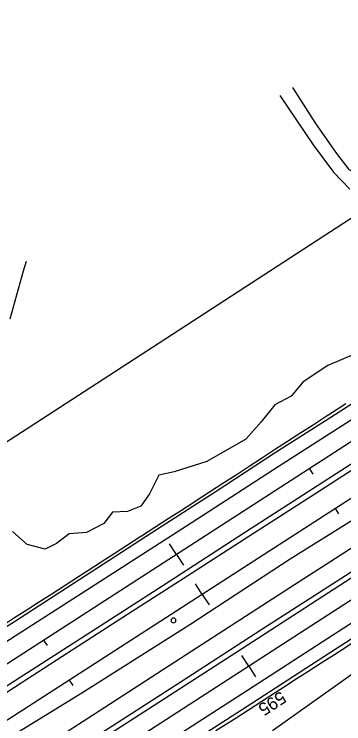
# Model space of a CAD drawing. Extents: x 1901471 to 1963503, y 756461 to 799997.
# Drawn here: x 1922044.8 to 1922253.2, y 768430.7 to 768879.3 of the extents above; entities that cross this region are included whole.
import ezdxf

# ---------------------------------------------------------------- set-up
doc = ezdxf.new("R2010")
doc.units = 0
for name, color, linetype in [('Default', 7, 'Continuous'), ('RD_DTM_BkLn1', 7, 'Continuous'), ('RD_EX_Fence_Other', 7, 'Continuous'), ('RD_EX_H2O', 7, 'Continuous'), ('RD_EX_Misc', 7, 'Continuous'), ('RD_EX_Road', 7, 'Continuous'), ('RD_EX_VEG', 7, 'Continuous'), ('RD_HC_Cl', 7, 'Continuous'), ('RD_HC_Data_Tic', 7, 'Continuous'), ('RD_HC_TX_Sta50', 7, 'Continuous')]:
    doc.layers.add(name, color=color, linetype=linetype)

# ---------------------------------------------------------------- blocks, each defined once
blk = doc.blocks.new('POST')
at = {"layer": 'Default'}
for centre, start, end in [((7.776250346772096e-18, 0), 90.00000000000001, 270), ((-7.776250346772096e-18, 0), 270, 90)]:
    blk.add_arc(centre, 0.12700000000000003, start, end, dxfattribs=at)

msp = doc.modelspace()

# ---------------------------------------------------------------- linework, layer by layer
at = {"layer": 'RD_DTM_BkLn1'}
for points in [[(1922216.959184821, 768608.9552467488), (1922225.3484335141, 768614.3977164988), (1922233.7376822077, 768619.8401862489), (1922242.1269309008, 768625.2826559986), (1922246.073440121, 768627.8429278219), (1922254.498593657, 768633.2289668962)], [(1922036.728811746, 768492.4695263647), (1922045.130956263, 768497.8919832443), (1922053.5331007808, 768503.3144401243), (1922060.176149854, 768507.6016369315), (1922068.597432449, 768512.9943998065), (1922077.0187150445, 768518.3871626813), (1922085.43999764, 768523.7799255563), (1922091.3787770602, 768527.5829601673), (1922099.761584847, 768533.035302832), (1922108.1443926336, 768538.4876454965), (1922116.5272004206, 768543.9399881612), (1922124.9100082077, 768549.3923308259), (1922125.3009088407, 768549.6465802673), (1922133.7133162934, 768555.0531144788), (1922142.125723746, 768560.45964869), (1922150.538131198, 768565.8661829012), (1922158.9505386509, 768571.2727171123), (1922159.9081001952, 768571.8881282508), (1922168.299164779, 768577.327758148), (1922176.6902293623, 768582.7673880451), (1922185.0812939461, 768588.2070179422), (1922193.326221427, 768593.5519123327), (1922201.703667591, 768599.0121080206), (1922210.0811137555, 768604.4723037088), (1922216.959184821, 768608.9552467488)], [(1922172.3477776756, 768426.4497117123), (1922180.7776001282, 768431.8290910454), (1922184.4910455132, 768434.1987769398), (1922192.8954795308, 768439.6176839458), (1922201.2999135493, 768445.036590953), (1922209.7043475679, 768450.4554979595), (1922218.108781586, 768455.8744049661), (1922222.1115381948, 768458.4552528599), (1922230.5259063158, 768463.8586997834), (1922238.9402744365, 768469.2621467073), (1922247.3546425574, 768474.6655936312), (1922255.7690106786, 768480.0690405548), (1922257.8925180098, 768481.432691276), (1922266.2870485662, 768486.8669162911), (1922274.6815791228, 768492.3011413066), (1922283.0761096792, 768497.7353663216), (1922286.6419952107, 768500.0437532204)]]:
    msp.add_lwpolyline(points, dxfattribs=at)
at = {"layer": 'RD_EX_Fence_Other'}
for points in [[(1922967.6000000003, 769209.1900000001), (1922887.0100000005, 769156.7400000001), (1922785.0100000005, 769089.9200000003), (1922675.9200000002, 769019.4500000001), (1922577.7100000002, 768957.3), (1922554.8100000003, 768942.1100000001), (1922398.1200000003, 768841.3500000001), (1922136.4000000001, 768671.4500000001), (1922022.2600000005, 768597.4900000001), (1921921.3400000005, 768533.3400000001), (1921849.4700000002, 768487.5100000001), (1921731.8100000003, 768415.2100000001), (1921706.2500000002, 768398.8400000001)], [(1921441.0100000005, 768019.0000000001), (1921406.2000000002, 767992.3600000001), (1921455.0200000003, 768023.57), (1921514.8000000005, 768062.0400000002), (1921573.7600000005, 768099.9100000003), (1921620.8000000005, 768130.2600000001), (1921669.8400000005, 768161.9400000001), (1921723.8000000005, 768196.81), (1921777.7800000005, 768232.06), (1921835.6800000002, 768269.6900000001), (1921889.3200000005, 768304.1000000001), (1921946.3300000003, 768340.83), (1921999.3200000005, 768374.9100000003), (1922029.4000000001, 768394.4000000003), (1922095.0300000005, 768436.7300000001), (1922149.9700000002, 768472.3), (1922221.9600000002, 768518.7200000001), (1922293.8700000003, 768565.05), (1922344.4800000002, 768598.05), (1922306.2700000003, 768578.0200000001)]]:
    msp.add_lwpolyline(points, dxfattribs=at)
at = {"layer": 'RD_EX_H2O'}
for points in [[(1922021.3300000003, 768409.6100000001), (1922087.6300000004, 768450.3900000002), (1922155.8700000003, 768493.57), (1922219.2200000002, 768534.9400000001), (1922287.1300000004, 768577.31), (1922369.5700000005, 768631.8500000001), (1922439.0400000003, 768676.82), (1922516.7300000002, 768726.6400000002), (1922594.0800000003, 768777.1300000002), (1922666.1800000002, 768824.2100000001), (1922717.4500000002, 768857.3600000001), (1922775.3500000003, 768895.2100000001), (1922834.4300000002, 768933.5000000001), (1922896.2900000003, 768972.6500000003), (1922956.6600000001, 769012.9800000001), (1923019.6700000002, 769053.1500000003), (1923081.8400000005, 769090.5300000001), (1923108.4200000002, 769107.8700000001), (1923124.9500000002, 769118.6000000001)], [(1922208.2200000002, 768426.4800000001), (1922254.7300000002, 768459.6500000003), (1922293.5300000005, 768487.31), (1922356.1200000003, 768529.05), (1922430.6900000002, 768574.6300000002), (1922494.7400000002, 768615.6800000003), (1922562.6900000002, 768659.6100000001), (1922639.4900000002, 768709.4600000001), (1922712.2800000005, 768755.6400000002), (1922799.3100000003, 768813.1900000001), (1922913.4600000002, 768887.33), (1923004.6800000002, 768945.4300000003), (1923062.3400000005, 768981.0000000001), (1923132.1700000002, 769026.6500000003), (1923198.4500000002, 769070.1100000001)]]:
    msp.add_lwpolyline(points, dxfattribs=at)
at = {"layer": 'RD_EX_Road'}
for points in [[(1923170.1100000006, 769212.2000000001), (1923096.7300000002, 769164.9800000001), (1923032.2100000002, 769123.3500000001), (1922973.3400000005, 769085.2100000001), (1922919.7000000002, 769050.6300000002), (1922869.6100000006, 769018.2400000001), (1922799.3600000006, 768972.7900000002), (1922737.1000000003, 768932.4800000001), (1922678.3800000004, 768894.5000000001), (1922633.6500000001, 768865.4400000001), (1922589.14, 768836.82), (1922506.0900000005, 768783.1900000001), (1922448.0900000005, 768745.8700000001), (1922385.0000000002, 768705.0200000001), (1922327.6700000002, 768667.8900000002), (1922268.5900000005, 768629.7100000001), (1922211.8000000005, 768593.1100000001), (1922156.7400000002, 768557.6500000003), (1922090.0800000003, 768514.7400000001), (1922045.5200000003, 768486.05), (1921991.7500000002, 768451.55)], [(1922030.7400000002, 768448.7900000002), (1922090.39, 768487.0400000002), (1922138.8400000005, 768518.2200000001), (1922194.6100000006, 768554.3800000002), (1922257.2900000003, 768594.6500000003), (1922317.6000000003, 768633.6600000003), (1922381.7900000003, 768675.1900000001), (1922446.5300000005, 768716.8800000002), (1922515.2300000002, 768761.1100000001), (1922595.7800000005, 768813.2500000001), (1922647.4200000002, 768846.3700000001), (1922696.5600000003, 768878.3400000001), (1922749.8800000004, 768912.7400000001), (1922817.7900000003, 768956.7300000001), (1922888.8400000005, 769002.3500000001), (1922957.3800000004, 769046.8), (1923036.9100000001, 769098.0900000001), (1923113.5800000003, 769147.8700000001), (1923186.3400000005, 769194.6800000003)], [(1922083.2000000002, 768410.2600000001), (1922126.8000000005, 768438.4100000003), (1922184.9300000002, 768475.83), (1922279.9200000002, 768537.3), (1922343.6800000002, 768578.4900000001), (1922418.8500000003, 768626.9900000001), (1922478.4300000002, 768665.4800000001), (1922546.4600000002, 768709.4200000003), (1922620.6200000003, 768757.2500000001), (1922679.3000000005, 768795.1500000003), (1922758.89, 768846.5000000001), (1922809.9300000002, 768879.4800000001), (1922865.3100000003, 768915.1400000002), (1922929.0300000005, 768956.2300000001), (1922996.8800000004, 769000.0400000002), (1923059.1600000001, 769040.33), (1923126.3300000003, 769083.6400000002), (1923199.5100000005, 769130.9400000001)], [(1922066.7900000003, 768403.6700000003), (1922110.0500000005, 768431.5900000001), (1922149.6800000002, 768457.1500000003), (1922201.39, 768490.56), (1922251.4100000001, 768522.58), (1922304.0500000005, 768556.4800000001), (1922356.3000000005, 768590.2200000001), (1922404.3300000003, 768621.31), (1922459.89, 768657.08), (1922510.8800000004, 768690.0200000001), (1922569.4200000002, 768728.1500000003), (1922632.2900000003, 768768.7000000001), (1922677.8300000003, 768797.8800000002), (1922708.8300000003, 768817.8700000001), (1922761.8500000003, 768852.1000000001), (1922811.3300000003, 768883.81), (1922862.2900000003, 768916.9500000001), (1922912.1100000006, 768949.5100000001), (1922960.0500000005, 768980.2900000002), (1923013.2500000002, 769014.2800000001), (1923065.9200000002, 769048.3), (1923118.1500000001, 769082.1000000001), (1923173.5900000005, 769118.07)], [(1923178.2800000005, 769088.3900000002), (1923122.1700000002, 769052.3400000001), (1923066.6600000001, 769016.2700000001), (1923009.8800000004, 768979.6900000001), (1922957.3000000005, 768945.8700000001), (1922902.14, 768910.33), (1922846.4900000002, 768874.1500000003), (1922788.2300000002, 768836.3600000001), (1922733.9600000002, 768801.5000000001), (1922697.4700000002, 768778.0000000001), (1922648.2700000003, 768746.33), (1922589.7000000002, 768708.5100000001), (1922536.8000000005, 768674.2000000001), (1922485.7700000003, 768641.2400000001), (1922443.3500000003, 768613.8700000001), (1922398.8500000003, 768585.1700000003), (1922350.9200000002, 768554.2600000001), (1922300.6800000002, 768521.81), (1922246.7300000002, 768486.9500000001), (1922192.2700000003, 768451.8700000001), (1922144.9900000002, 768421.33)], [(1923192.3600000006, 769087.7400000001), (1923146.7800000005, 769058.2100000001), (1923104.4900000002, 769030.7800000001), (1923066.4200000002, 769006.0400000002), (1923018.7300000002, 768975.3500000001), (1922979.4800000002, 768950.07), (1922943.9800000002, 768927.2300000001), (1922904.4300000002, 768901.6000000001), (1922855.4800000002, 768869.8600000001), (1922815.0100000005, 768843.4800000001), (1922778.64, 768820.06), (1922736.7000000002, 768793.1100000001), (1922701.8500000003, 768770.5100000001), (1922616.2200000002, 768715.6600000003), (1922544.64, 768669.33), (1922488.4100000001, 768633.0900000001), (1922434.5900000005, 768598.3), (1922375.4600000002, 768560.2700000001), (1922317.1500000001, 768522.3500000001), (1922282.2200000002, 768500.08), (1922244.0500000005, 768475.3700000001), (1922195.0800000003, 768443.57), (1922157.0900000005, 768419.2200000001)], [(1922628.8100000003, 768872.0900000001), (1922577.2500000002, 768839.08), (1922512.3700000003, 768797.1000000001), (1922469.2000000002, 768769.3), (1922420.2900000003, 768737.55), (1922373.3400000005, 768707.1500000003), (1922330.7700000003, 768679.5900000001), (1922293.7500000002, 768655.8900000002), (1922250.2600000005, 768627.6600000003), (1922209.8800000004, 768601.9400000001), (1922171.9000000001, 768577.1700000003), (1922131.89, 768551.3900000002), (1922093.4400000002, 768526.6100000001), (1922045.5900000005, 768495.6700000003), (1921985.5700000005, 768457.3900000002)], [(1922220.7000000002, 768833.06), (1922235.2100000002, 768810.2600000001), (1922248.5100000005, 768791.2000000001), (1922256.3000000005, 768781.0900000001), (1922261.8600000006, 768778.4200000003), (1922279.9800000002, 768788.4500000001), (1922306.0000000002, 768805.4700000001), (1922308.5100000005, 768813.4100000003), (1922302.9600000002, 768828.8700000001), (1922291.3700000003, 768848.0900000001), (1922281.2200000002, 768864.4900000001), (1922277.9300000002, 768870.5900000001)], [(1922037.8200000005, 768449.2800000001), (1922074.9300000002, 768473.3900000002), (1922116.4900000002, 768500.08), (1922154.7000000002, 768524.4000000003), (1922193.2300000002, 768549.2700000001), (1922237.8600000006, 768577.9200000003), (1922283.7200000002, 768607.83), (1922332.7900000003, 768639.3600000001), (1922382.8200000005, 768671.7600000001), (1922430.8800000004, 768702.9500000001), (1922481.1500000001, 768735.4300000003), (1922540.0100000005, 768773.31), (1922600.0400000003, 768812.1700000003)]]:
    msp.add_lwpolyline(points, dxfattribs=at)
at = {"layer": 'RD_EX_VEG'}
for points in [[(1922212.7700000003, 768827.8500000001), (1922233.8600000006, 768796.7200000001), (1922246.7800000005, 768779.4000000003), (1922257.1000000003, 768768.7000000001)], [(1922042.2100000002, 768686.8500000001), (1922050.8100000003, 768717.1400000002), (1922052.5800000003, 768723.2500000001)], [(1922259.9900000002, 768664.3700000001), (1922243.0400000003, 768657.2800000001), (1922227.5700000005, 768646.8900000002), (1922219.8400000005, 768637.81), (1922209.5400000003, 768632.3400000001), (1922200.9700000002, 768621.7100000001), (1922191.2000000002, 768610.6200000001), (1922166.5200000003, 768596.57), (1922145.8800000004, 768589.9300000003), (1922136.1900000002, 768588.0200000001), (1922130.4400000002, 768576.1400000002), (1922124.9100000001, 768568.2600000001), (1922116.5200000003, 768565.06), (1922107.0100000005, 768564.5200000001), (1922101.4800000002, 768557.32), (1922090.4800000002, 768551.5900000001), (1922079.5300000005, 768550.8900000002), (1922071.5900000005, 768544.6500000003), (1922064.4200000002, 768541.2500000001), (1922053.1500000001, 768544.06), (1922043.6900000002, 768552.2100000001)]]:
    msp.add_lwpolyline(points, dxfattribs=at)
at = {"layer": 'RD_HC_Cl'}
for p, q in [((1926729.5176193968, 771495.9286460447), (1917217.2707724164, 765354.9153898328)), ((1926745.7566169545, 771470.7766377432), (1917232.2344163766, 765328.8252854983)), ((1925391.9794752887, 770532.94101177), (1917300.1886650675, 765307.3052403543))]:
    msp.add_line(p, q, dxfattribs=at)
at = {"layer": 'RD_HC_Data_Tic'}
for p, q in [((1922231.4484238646, 768592.0192961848), (1922233.6179489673, 768588.6587663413)), ((1922247.7121417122, 768566.8289972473), (1922249.8816954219, 768563.4684858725)), ((1922147.435177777, 768537.781168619), (1922143.0961275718, 768544.502228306)), ((1922147.435177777, 768537.781168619), (1922151.7742279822, 768531.0601089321)), ((1922163.6993573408, 768512.5901545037), (1922159.360249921, 768519.3111772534)), ((1922163.6993573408, 768512.5901545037), (1922168.0384647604, 768505.869131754)), ((1922063.4219316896, 768483.5430410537), (1922065.591456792, 768480.1825112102)), ((1922193.1107607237, 768467.1284895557), (1922188.770740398, 768473.8489228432)), ((1922193.1107607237, 768467.1284895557), (1922197.4507810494, 768460.4080562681)), ((1922079.6865729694, 768458.35131176), (1922081.856126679, 768454.9908003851))]:
    msp.add_line(p, q, dxfattribs=at)

# ---------------------------------------------------------------- block references
at = {"layer": 'RD_EX_Misc', "xscale": 11.811023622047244, "yscale": 11.811023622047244}
msp.add_blockref('POST', (1922145.5505616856, 768496.0863843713), dxfattribs=at)

# ---------------------------------------------------------------- texts
at = {"layer": 'RD_HC_TX_Sta50'}
msp.add_text('595', height=8.000000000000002, rotation=212.8458901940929, dxfattribs=at).set_placement((1922213.3200311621, 768451.764626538))

doc.saveas('drawing.dxf')
